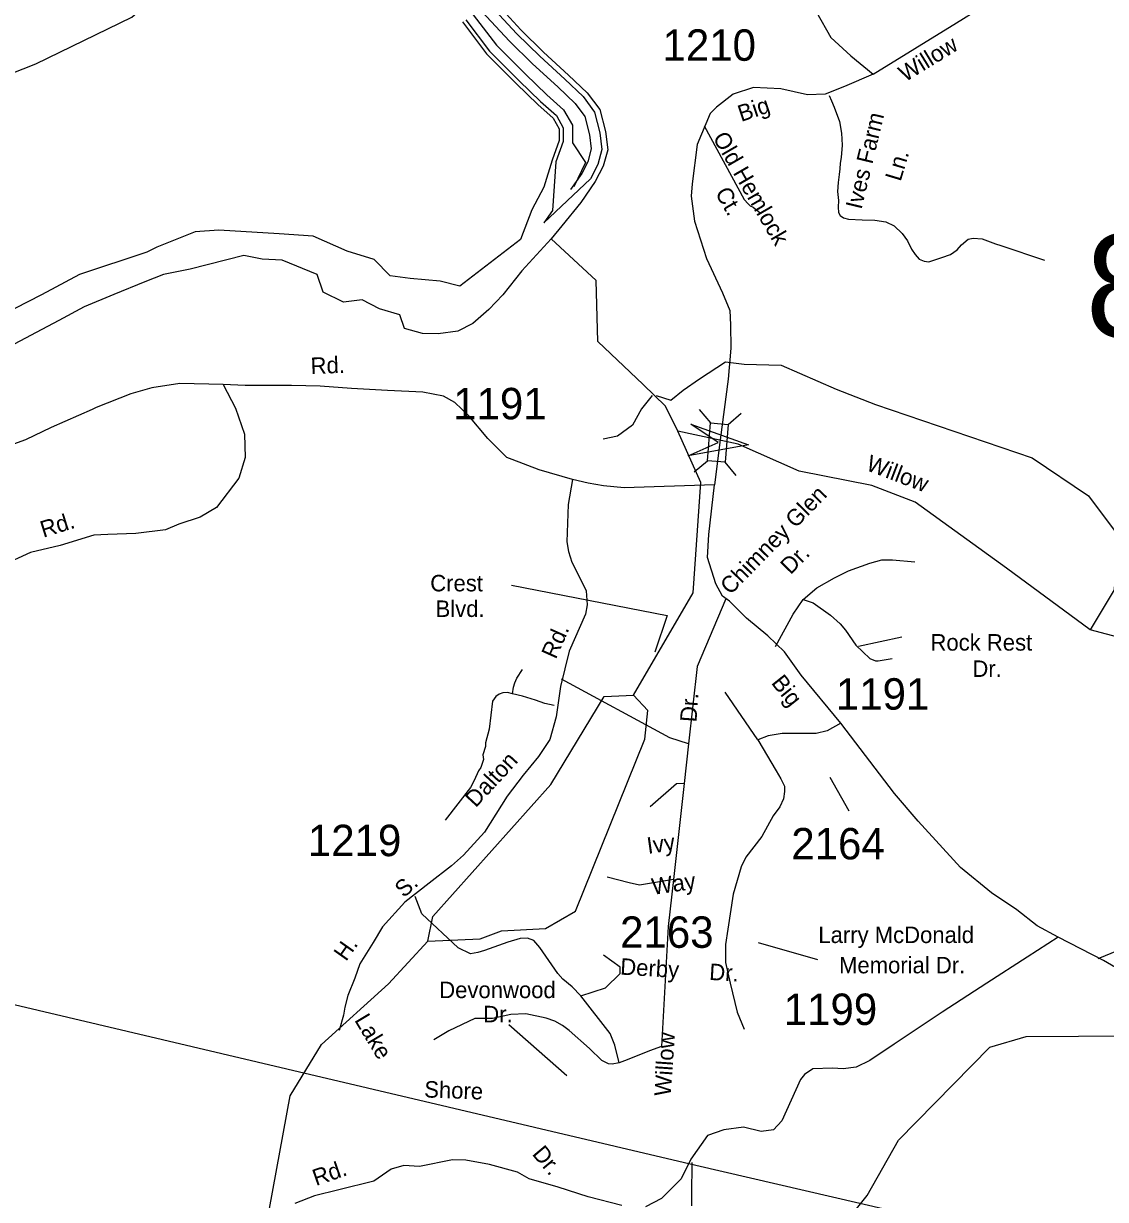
# Model space of a CAD drawing. Extents: x 884530 to 1028605, y 526725 to 653634.
# Drawn here: x 934498 to 938802, y 579676 to 584355 of the extents above; entities that cross this region are included whole.
import ezdxf

# ---------------------------------------------------------------- set-up
doc = ezdxf.new("R2010")
doc.units = 0
for name, color, linetype in [('Exist Hydrographic Bay Label', 7, 'Continuous'), ('Exist Hydrographic Buffer Line', 7, 'Continuous'), ('Exist Hydrographic Creek Single Shore', 7, 'Continuous'), ('Exist Hydrographic Creek Single Shore Label', 7, 'Continuous'), ('Exist Road Non-System Type 51', 7, 'Continuous'), ('Exist Road Non-System Type 51 Label', 7, 'Continuous'), ('Exist Road Secondary Structure Standard Bridge Attributed CELL', 7, 'Continuous'), ('Exist Road Secondary Structure Standard Bridge CELL', 7, 'Continuous'), ('Exist Road Secondary Structure Standard Bridge Number Label', 7, 'Continuous'), ('Exist Road Secondary Type 41 Attributed', 7, 'Continuous'), ('Exist Road Secondary Type 51 Attributed', 7, 'Continuous'), ('Exist Road Secondary Type 51 Label', 7, 'Continuous'), ('Exist Road Secondary Type 51 Number Label', 7, 'Continuous'), ('Exist Utilities Electrical Transmission Line', 7, 'Continuous')]:
    doc.layers.add(name, color=color, linetype=linetype)

msp = doc.modelspace()

# ---------------------------------------------------------------- linework, layer by layer
at = {"layer": 'Exist Hydrographic Bay Label'}
for points in [[(936105.3, 585081.1), (936144, 584968.6), (936188.1, 584849.8), (936230, 584741), (936247.8, 584689.5), (936285.9, 584614), (936332.5, 584513.9), (936373.3, 584441.1), (936476.4, 584330.5), (936566.6, 584241.6), (936666.2, 584150.5), (936740.5, 584080), (936789.7, 584013.2), (936812.3, 583925.2), (936821.5, 583852.9), (936804, 583788.4)], [(936243.3, 584361.6), (936339.1, 584235.4), (936457.5, 584116.2), (936543.5, 584033.5), (936604.5, 583978.9), (936628.7, 583936.7), (936628.6, 583889.4), (936600.3, 583811.9), (936567.8, 583704.7), (936519.4, 583614.5), (936474.9, 583496.5), (936232.8, 583310.4), (936154.7, 583330.3), (936035.3, 583341.1), (935955.8, 583351), (935893, 583416.3), (935784.8, 583450.2), (935650, 583508.7), (935515.2, 583518.3), (935275.1, 583533.3), (935180.9, 583527), (935027.7, 583465.7), (934988.6, 583445.8), (934720, 583356.2), (934568.6, 583275.8), (934463, 583222.1)], [(936804, 583788.4), (936772.3, 583726.5), (936715.3, 583643.6), (936638.6, 583551), (936596.4, 583499.2)], [(936596.4, 583499.2), (936479.8, 583371.1), (936404, 583275.4), (936348.1, 583218.1), (936284.5, 583162.4), (936225.8, 583131.9), (936146.7, 583120.5), (936084.3, 583121.7), (936013.3, 583142.4), (935994.8, 583195.9), (935913.1, 583220.3), (935845.1, 583256.1), (935770.3, 583246.1)], [(935770.3, 583246.1), (935689.8, 583287.2), (935666, 583356.2), (935527, 583413.9), (935446.7, 583418), (935373.7, 583432.8), (935160.8, 583378.4), (935055.1, 583356.4), (934980.5, 583327.4), (934856.7, 583277.5), (934738.4, 583228), (934637.5, 583174.3), (934214.3, 582950.3), (933684.4, 582686.7), (932973.2, 582491.7)], [(936105.8, 580704.7), (936126, 580802.7), (936595.2, 581328.2), (936807.9, 581678.3), (936924.8, 581682.6)], [(936693.9, 580824.1), (936968.7, 581507.8), (936981, 581622.3), (936924.8, 581682.6)], [(936105.8, 580704.7), (936314.8, 580713.6), (936399, 580744.7), (936574.7, 580754.3), (936693.9, 580824.1)]]:
    msp.add_lwpolyline(points, dxfattribs=at)
at = {"layer": 'Exist Hydrographic Buffer Line'}
for points in [[(936083.2, 585075.6), (936122.6, 584960.9), (936166.9, 584841.7), (936208.7, 584733.2), (936226.9, 584680.7), (936265.5, 584604.1), (936312.3, 584503.5), (936354.8, 584427.6), (936460.1, 584314.6), (936550.9, 584225.1), (936650.8, 584133.9), (936723.4, 584065), (936768.8, 584003.3), (936789.9, 583920.9), (936798.4, 583854.5), (936782.1, 583794.3)], [(936042.8, 585065.8), (936083.6, 584947), (936128.1, 584827.1), (936169.8, 584719), (936188.6, 584664.5), (936228.2, 584586), (936275.4, 584484.7), (936321.1, 584403), (936430.4, 584285.8), (936522.4, 584195), (936622.6, 584103.5), (936692.3, 584037.4), (936730.7, 583985.2), (936749.2, 583913.1), (936756.3, 583857.4), (936742.1, 583805.2)], [(936256.9, 584370.6), (936351.4, 584246.1), (936468.9, 584127.9), (936554.5, 584045.4), (936617.3, 583989.3), (936645, 583941), (936644.9, 583886.5), (936615.3, 583805.6), (936602.4, 583611.9), (936568.1, 583561.8)], [(936287, 584390.5), (936378.6, 584269.8), (936494.1, 584153.5), (936579, 584071.8), (936645.7, 584012.3), (936681, 583950.6), (936680.9, 583880.1), (936732.6, 583803), (936686.9, 583705.9)], [(936782.1, 583794.3), (936753.1, 583738), (936568.1, 583561.8)], [(936742.1, 583805.2), (936718.3, 583758.7), (936674.2, 583694.5)]]:
    msp.add_lwpolyline(points, dxfattribs=at)
at = {"layer": 'Exist Hydrographic Creek Single Shore'}
for points in [[(931151.7, 583309.1), (931319.9, 583385.9), (931412.3, 583419.2), (931669.4, 583495), (931795.7, 583575.2), (931946.8, 583639.4), (932033.7, 583665.3), (932268.5, 583674.5), (932874.9, 583621.3), (933075, 583614.1), (934546.7, 584194.9), (934928.7, 584380.8), (935057.7, 584493.1), (935390.9, 584949.1), (935428.5, 585063.1), (935298.7, 586329.2), (935263.3, 586503.8), (935177.7, 586672.9), (934957.2, 586968.3)], [(937100.6, 582733), (937051.7, 582832.5), (936962, 582919), (936782.6, 583090.3), (936775.6, 583332.9), (936596.4, 583499.2)], [(937014.2, 582874.9), (937072.9, 582857), (937121.8, 582896.1), (937187, 582941.8), (937289.7, 583008.7), (937364.7, 583000.6), (937511.5, 582995.7), (937730, 582901), (937886.5, 582839), (938510.2, 582626.9)], [(936997.8, 582874.9), (936955.5, 582822.7), (936919.6, 582757.5), (936860.9, 582713.4), (936803.8, 582702)], [(936924.8, 581682.6), (937161.2, 582090), (937191.9, 582529), (937100.6, 582733)], [(939470.6, 581749.5), (938741.2, 581942.6), (938408.1, 582188.9), (938044.9, 582450.9), (937872, 582516.7), (937582.8, 582573.9), (937340.7, 582681.6), (937100.6, 582733)], [(938510.2, 582626.9), (938734.6, 582476.8), (938848.7, 582323.5), (938835.7, 582101.6), (938741.2, 581942.6)], [(935496.6, 574878.9), (935497.8, 575148), (935410.6, 575500.9), (935410.1, 575717.6), (935562.9, 576029.5), (935766.6, 576363.4), (936147.4, 576749.5), (936610.6, 577340.7), (936861.4, 577591.6), (936986.5, 577818.8), (937132.4, 578406.6), (937496.2, 579245.9), (937854, 579691.6), (937978.9, 579912.3), (938342.3, 580282.3), (938485.6, 580325.4), (938902.5, 580326.9), (939267.5, 580506.5), (939389.2, 580645.3), (939523.7, 580905.1)], [(934650, 575217.6), (934854.9, 575587.6), (934841.6, 575679.7), (934726.7, 575967.5), (934710.4, 576443.7), (934673.6, 576575.7), (934571, 576738.5), (934583.7, 576856.5), (934796.6, 577216.4), (934986, 577383.2), (935023.2, 577490.8), (934909.8, 577811.3), (934930, 577909.4), (935155.2, 578144.5), (935262.9, 578358.9), (935385, 578737.1), (935420.6, 579501), (935475.7, 579641), (935558.5, 580088.9), (935682.7, 580293.1), (935949.8, 580533.9), (936105.8, 580704.7)]]:
    msp.add_lwpolyline(points, dxfattribs=at)
at = {"layer": 'Exist Road Non-System Type 51'}
for p, q in [((937143, 581489.1), (937125.4, 581331.6)), ((937125.4, 581331.6), (937082.9, 580949.4))]:
    msp.add_line(p, q, dxfattribs=at)
for points in [[(937702.5, 584069.5), (937711.2, 584048.3), (937722, 584022.6), (937743.2, 583965.3), (937751.4, 583919.4), (937754, 583871.9), (937750.2, 583822.8), (937746.8, 583800.2), (937744.7, 583777.5), (937741.7, 583754.7), (937737.7, 583722.9), (937736, 583687.4), (937739.3, 583650.8), (937738, 583624.3), (937740.1, 583603.5), (937746.3, 583591.6), (937759.7, 583582.1), (937779.8, 583576.9), (937833.5, 583574.4), (937884.5, 583572.8), (937927.5, 583565.8), (937960.5, 583550.7), (937992.3, 583520.4), (938014.5, 583491.3), (938029.4, 583457), (938044.9, 583436.5), (938061.1, 583418.4), (938080.3, 583409.6), (938099.6, 583407.4), (938150.1, 583424), (938185, 583436.4), (938211.3, 583455.6), (938229.1, 583474.9), (938255.3, 583496.9), (938275.9, 583501.1), (938311.8, 583498.3), (938364.2, 583479.1), (938384.8, 583472.1), (938559.7, 583414.3)], [(937205.6, 583949), (937364.5, 583655.7), (937379.7, 583638.4), (937388.6, 583630.5), (937400.5, 583624.6), (937427.6, 583601.9)], [(937599.4, 582063.7), (937653.5, 582110.1), (937723.8, 582150.5), (937779.7, 582177.5), (937864.3, 582208.9), (937912.3, 582221.4), (937953.9, 582221.8), (938043.2, 582213.1)], [(937291.8, 582065.8), (937177.2, 581797.6), (937143, 581489.1)], [(937489.1, 581876.8), (937559.1, 582005.1), (937599.4, 582063.7)], [(937599.4, 582063.7), (937638.4, 582050.5), (937708.4, 582001.6), (937745.8, 581966.3), (937767.4, 581941.2), (937808.5, 581881.8), (937864.9, 581829.4), (937886.5, 581820.1), (937898, 581819.4), (937952.7, 581828.6)], [(936442.4, 581688.7), (936447.4, 581715.4), (936451.9, 581732), (936459.5, 581750.5), (936483.1, 581785.6)], [(937143, 581489.1), (937068.2, 581513.3), (936637.3, 581746.4)], [(936442.4, 581688.7), (936423.2, 581693.2), (936404.2, 581692.5), (936389.4, 581686.8), (936376.1, 581677.2), (936362.6, 581658.7), (936350.6, 581547.2), (936334.9, 581494), (936334.9, 581478.7), (936325.2, 581445.9), (936327.2, 581426.6), (936317.5, 581395.8), (936307.9, 581382.3), (936290.6, 581343.7), (936275.3, 581315.8), (936175.2, 581185.6)], [(936609.2, 581642.4), (936571.7, 581650.4), (936534.2, 581663.2), (936483.1, 581679.1), (936442.4, 581688.7)], [(937125.4, 581331.6), (937094.7, 581330.4), (936990.8, 581238.5)], [(937082.9, 580949.4), (936947.5, 580926.4), (936907.3, 580936.7), (936818.9, 580959.5)], [(937082.9, 580949.4), (937062.3, 580762.9), (937035, 580285.2), (936988.3, 580267.4), (936898.5, 580231.7), (936867.7, 580220.2)], [(936714.1, 580486.1), (936679.6, 580522.1), (936642.6, 580553.5), (936623.3, 580576.2), (936551.9, 580679.1), (936527.9, 580707.5), (936502.5, 580716.4), (936473.8, 580714.6), (936424.3, 580700.4), (936330.8, 580666.7), (936305.4, 580659.6), (936275.3, 580653.6), (936227.1, 580677.7), (936082.5, 580813.3), (936056.2, 580882.1)], [(936714.1, 580486.1), (936812.9, 580518.1), (936870.5, 580575.7), (936871.1, 580600.8), (936804.2, 580648.5)], [(938772.6, 580635.6), (938853.8, 580669)], [(936867.7, 580220.2), (936849.3, 580291), (936830.9, 580337.3), (936714.1, 580486.1)], [(936867.7, 580220.2), (936839.4, 580214.2), (936824.6, 580216), (936797.8, 580229.9), (936749.5, 580277.3), (936667.7, 580348.9), (936641.8, 580368.9), (936611.3, 580386), (936577.2, 580398), (936496.1, 580415.6), (936436.1, 580413), (936363.8, 580396.3), (936292.8, 580395.9), (936189.7, 580348), (936129.8, 580311.4)], [(937156.7, 579822.9), (937155.2, 579693.3), (937155.2, 579650.9)]]:
    msp.add_lwpolyline(points, dxfattribs=at)
at = {"layer": 'Exist Road Non-System Type 51 Label'}
for points in [[(936438.8, 582120.1), (937058.2, 582000.6), (937009.5, 581854.6)], [(937991.9, 581913.4), (937819.2, 581876.7)], [(937657, 580629.8), (937421.5, 580697.9)], [(936427.8, 580372.3), (936659.2, 580169.4)]]:
    msp.add_lwpolyline(points, dxfattribs=at)
at = {"layer": 'Exist Road Secondary Structure Standard Bridge Attributed CELL'}
msp.add_lwpolyline([(937152.7, 582761.5), (937382, 582678.5), (937142, 582635.7), (937260.5, 582688.9)], close=True, dxfattribs=at)
at = {"layer": 'Exist Road Secondary Structure Standard Bridge CELL'}
for p, q in [((937231.4, 582766.5), (937187.1, 582819.3)), ((937300.2, 582760.5), (937353, 582804.8)), ((937165.1, 582571.6), (937217.9, 582616)), ((937332.6, 582557), (937288.2, 582609.8))]:
    msp.add_line(p, q, dxfattribs=at)
msp.add_lwpolyline([(937217.9, 582616), (937231.1, 582766.5), (937301.4, 582760.3), (937288.2, 582609.8)], close=True, dxfattribs=at)
at = {"layer": 'Exist Road Secondary Type 41 Attributed'}
for points in [[(935291.2, 582918.8), (935340.6, 582824.9), (935376.6, 582721.8), (935379.6, 582628.5), (935354.7, 582546.3), (935264.7, 582430), (935200.6, 582391.9), (935115.7, 582363.4), (935062.8, 582340.9), (934944.7, 582326.2), (934833.7, 582321.8), (934777.8, 582320.3), (934642.8, 582278.4), (934525.7, 582250.6), (934409.8, 582197.8)], [(936680.9, 582541.1), (936664.6, 582441.7), (936659.4, 582293.6), (936665.7, 582254.8), (936678.3, 582212.8), (936715, 582141.3), (936736, 582098.3), (936740.2, 582042.6), (936732.9, 582005.9), (936667.8, 581857.8), (936633.9, 581717.3), (936616.8, 581596.6), (936591.7, 581506.5), (936546.8, 581438.7), (936484.7, 581364.5), (936421.9, 581280.7), (936330.8, 581138.2), (936248, 581046.2), (936199.8, 581004.5), (936111, 580934.4), (936014.6, 580859.8), (935926, 580761.5), (935888.7, 580699), (935835.6, 580613.6), (935815.3, 580557.4), (935788, 580488), (935776.4, 580441.8), (935770.1, 580409.3), (935753.4, 580348.3)], [(938613.3, 580720.8), (938490.1, 580640.1), (938329.5, 580537.1), (938152.4, 580421.7), (937961.2, 580294.3), (937863.9, 580229.7), (937810.6, 580203.3), (937758.2, 580196), (937715.8, 580199.2), (937637.6, 580196), (937603.9, 580173.5), (937588.1, 580153.8), (937514, 579989), (937481.6, 579953.6), (937432.1, 579946.8), (937362.1, 579963.9), (937283.6, 579953.6), (937218.7, 579931.4), (937151.6, 579836.5), (937113.7, 579758.9), (937035.2, 579680.3), (936972, 579647.8)], [(936878.1, 579652.9), (936743.3, 579687.1), (936624.4, 579725.2), (936509.1, 579758.2), (936462.4, 579784.5), (936351.5, 579815.3), (936257.8, 579832.3), (936203.8, 579834), (936072.5, 579807.6), (936010.9, 579811.8), (935959.7, 579796.5), (935891.3, 579749.9), (935751.4, 579714.5), (935655.8, 579690.5), (935577.3, 579659.8)]]:
    msp.add_lwpolyline(points, dxfattribs=at)
at = {"layer": 'Exist Road Secondary Type 51 Attributed'}
msp.add_line((937418.2, 581505.8), (937289.1, 581694.8), dxfattribs=at)
for points in [[(937877.7, 584154.1), (938209.4, 584357.7), (938397.3, 584476.1), (938464.1, 584540.8), (938538.2, 584586.7), (938615.6, 584586.3), (938703.5, 584566.6), (938787.4, 584529.3), (939058.4, 584413.4), (939155.8, 584371.6), (939322.1, 584365.5), (939510.7, 584406.4), (939701, 584505.3)], [(937652.7, 584400.8), (937709.2, 584299.8), (937789.3, 584226.9), (937877.7, 584154.1)], [(937877.7, 584154.1), (937763.9, 584104.6), (937686.8, 584074.6), (937616.9, 584072.1), (937509.7, 584095.2), (937401.8, 584101.3), (937320.6, 584074.1), (937254.6, 584022.9), (937228.8, 583997.1), (937177.8, 583873.7), (937157.9, 583717.7), (937153.9, 583667.9), (937166.7, 583569.2), (937214.9, 583419.9), (937278.8, 583284.1), (937307.1, 583213.5), (937310.6, 583157), (937310.8, 583063.8), (937300.2, 582940.3), (937268.6, 582698.5)], [(935291.2, 582918.8), (935119.2, 582923.6), (935008.5, 582906.1), (934924.7, 582882.4), (934787.1, 582827), (934771.2, 582819.1), (934607.6, 582747.7), (934505.9, 582698.6), (934379.6, 582653.9)], [(936680.9, 582541.1), (936548.9, 582580.1), (936441.7, 582620.3), (936419.8, 582629.2), (936344.1, 582704.6), (936268.8, 582794.1), (936213.6, 582848), (936168.8, 582872.6), (936085.8, 582888.7), (935945.2, 582895.2), (935802.1, 582903), (935677.7, 582912.6), (935563.9, 582914.9), (935476.3, 582915.6), (935379.8, 582915.6), (935291.2, 582918.8)], [(937268.6, 582698.5), (937246.6, 582520.1)], [(937246.6, 582520.1), (936887.3, 582508.2), (936805.2, 582515.6), (936743.5, 582526.7), (936680.9, 582541.1)], [(937748.8, 581571.6), (937591.7, 581762.3), (937524.4, 581855.1), (937458.4, 581919.4), (937374, 581989.8), (937306.1, 582056.5), (937278.3, 582077.1), (937251.6, 582125.6), (937218.8, 582230.6), (937223.6, 582322.4), (937246.6, 582520.1)], [(937748.8, 581571.6), (937695.1, 581541.4), (937650.2, 581530.1), (937582.8, 581530.1), (937515.5, 581530.1), (937459.4, 581520.8), (937418.2, 581505.8)], [(938613.3, 580720.8), (938529.9, 580765.3), (938448.8, 580828.3), (938348.2, 580896.2), (938224.4, 580997.6), (938056.3, 581182.2), (937962.6, 581291.5), (937748.8, 581571.6)], [(937418.2, 581505.8), (937491.2, 581382.2), (937509.9, 581350.4), (937524.8, 581320.5), (937524.8, 581299.9), (937521.1, 581269.9), (937506.1, 581238.1), (937479.9, 581202.6), (937435, 581120.2), (937371.4, 581037.8), (937352.7, 581000.4), (937320.9, 580891.8), (937299.4, 580752.4), (937290.1, 580690.6), (937290.1, 580619.5), (937308.8, 580537.1), (937336.8, 580421.1), (937364, 580354.6)], [(940572.3, 578472.5), (940505.3, 578591.5), (940419.8, 578728.8), (940319.4, 578910.9), (940204.9, 579127.9), (940134.3, 579256.2), (940086.2, 579336.3), (939994.3, 579451.1), (939885.7, 579566.8), (939797.4, 579654.3), (939348.8, 580092.2), (939203.5, 580277.5), (939094.6, 580419.5), (939063, 580457.5), (939029.6, 580486), (938952.6, 580534.7), (938793.4, 580626.9), (938613.3, 580720.8)]]:
    msp.add_lwpolyline(points, dxfattribs=at)
at = {"layer": 'Exist Road Secondary Type 51 Number Label'}
msp.add_lwpolyline([(937705.4, 581357), (937780.2, 581222.2)], dxfattribs=at)
at = {"layer": 'Exist Utilities Electrical Transmission Line'}
msp.add_lwpolyline([(945735.9, 569292.4), (944511.8, 570474.8), (943313.9, 571626.5), (942530.7, 573100.6), (941761.7, 574594.1), (941063.9, 576120.3), (940393.7, 577647.3), (939830.8, 578620.8), (939001, 579373.9), (938802.7, 579433), (937171.8, 579811), (935544.6, 580195.5), (933918.8, 580578.7), (932267.9, 580954.5), (931153.7, 581033.3), (928415.8, 581209.1), (925643.8, 581364.6), (922305, 580117.8), (921595.1, 579498.2)], dxfattribs=at)

# ---------------------------------------------------------------- texts
at = {"layer": 'Exist Hydrographic Creek Single Shore Label'}
msp.add_text('Willow', height=65.62, rotation=339.154, dxfattribs=at).set_placement((937845.1, 582579.6))
msp.add_text('Willow', height=65.62, rotation=339.154, dxfattribs=at).set_placement((937845.1, 582579.6))
at = {"layer": 'Exist Road Non-System Type 51 Label'}
for s, height, rotation, p in [('Ives Farm', 65.62, 76.4817, (937830.7, 583613)), ('Old Hemlock', 65.617, 300.0481, (937237.6, 583901.2)), ('Ln.', 65.62, 73.4018, (937986.6, 583724.3)), ('Ct.', 65.62, 300.0481, (937246.8, 583681.4)), ('Chimney Glen', 65.617, 45.6459, (937309.5, 582079.3)), ('Dr.', 65.62, 45.6459, (937548.8, 582159.8)), ('Dr.', 65.62, 86.0594, (937174.6, 581574.1)), ('Ivy', 65.62, 8.1329, (936982.1, 581051.3)), ('Way', 65.62, 8.1329, (937001.3, 580888.4)), ('Derby', 65.62, 356.5822, (936870, 580571.3)), ('Dr.', 65.62, 356.5822, (937224.1, 580550.2)), ('Lake', 65.62, 300.9554, (935812.3, 580390.3)), ('Willow', 65.62, 86.0594, (937072, 580085.8)), ('Shore', 65.62, 357.8783, (936090.7, 580082.6)), ('Dr.', 65.62, 309.9617, (936518.1, 579856.5))]:
    msp.add_text(s, height=height, rotation=rotation, dxfattribs=at).set_placement(p)
for s, height, p in [('Crest', 65.62, (936115.6, 582096)), ('Blvd.', 65.62, (936136.8, 581994.2)), ('Rock Rest', 65.62, (938105.5, 581860.3)), ('Dr.', 65.62, (938272.3, 581755.6)), ('Larry McDonald', 65.617, (937659.5, 580696.7)), ('Memorial Dr.', 65.617, (937741.8, 580576.2)), ('Devonwood', 65.62, (936151.3, 580477.6)), ('Dr.', 65.62, (936326.5, 580381.3))]:
    msp.add_text(s, height=height, dxfattribs=at).set_placement(p)
at = {"layer": 'Exist Road Secondary Structure Standard Bridge Number Label'}
msp.add_text('89', height=410.1, dxfattribs=at).set_placement((938723.1, 583107.2))
at = {"layer": 'Exist Road Secondary Type 51 Label'}
for s, rotation, p in [('Willow', 31.5419, (938004.8, 584121.1)), ('Big', 18.532, (937352.4, 583963.6)), ('Rd.', 2.1467, (935640.8, 582960.5)), ('Rd.', 17.2402, (934576.3, 582309.3)), ('Rd.', 65.967, (936615, 581823.3)), ('Big', 308.5423, (937469.5, 581731.4)), ('Dalton', 47.3836, (936296.6, 581232.8)), ('S.', 41.5908, (936010.5, 580874.4)), ('H.', 54.7292, (935780.6, 580621.1)), ('Rd.', 19.1566, (935661, 579729.6))]:
    msp.add_text(s, height=65.62, rotation=rotation, dxfattribs=at).set_placement(p)
at = {"layer": 'Exist Road Secondary Type 51 Number Label'}
for s, p in [('1210', (937039.5, 584207.2)), ('1191', (936206.8, 582780.7)), ('1191', (937729.1, 581625.4)), ('1219', (935628.7, 581042.5)), ('2164', (937551.8, 581029.6)), ('2163', (936870.8, 580677.7)), ('1199', (937521.8, 580370.7))]:
    msp.add_text(s, height=125, dxfattribs=at).set_placement(p)

doc.saveas('drawing.dxf')
